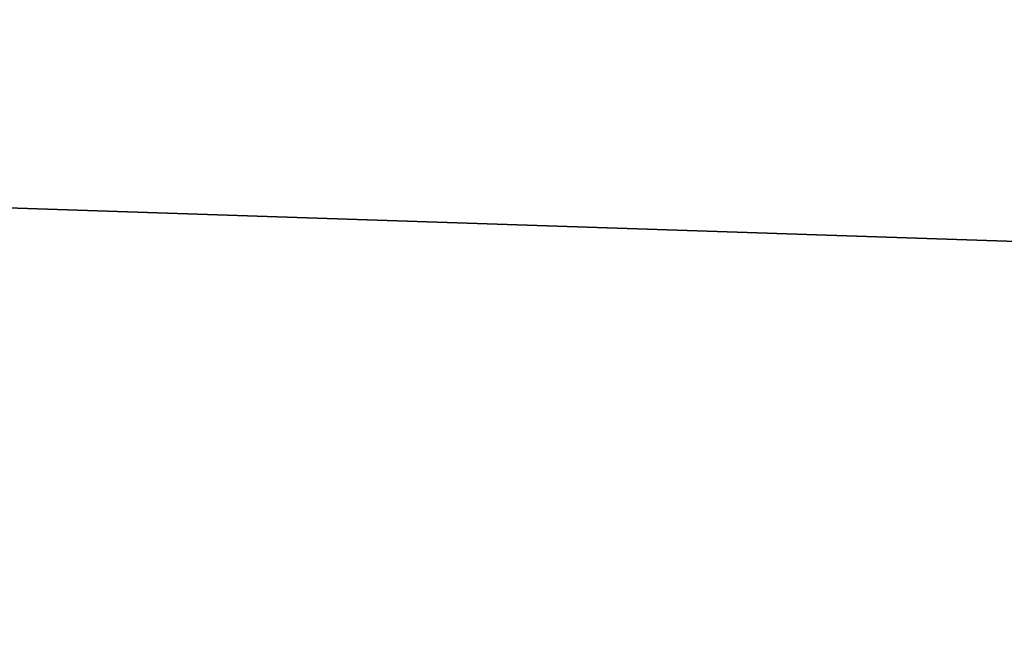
# Model space of a CAD drawing. Header units: millimetres. Extents: x -522 to 188, y -54 to 63.
# Tile 360 of 656: x -4.09612 to -4.09306, y -36.79808 to -36.79617. Entities that reach past the tile are written whole.
import ezdxf

# ---------------------------------------------------------------- set-up
doc = ezdxf.new("R2010")
doc.units = ezdxf.units.MM
doc.header["$LTSCALE"] = 65.185185
for name, color, linetype in [('1', 7, 'CONTINUOUS'), ('2', 7, 'CONTINUOUS'), ('8', 7, 'CONTINUOUS'), ('9', 7, 'CONTINUOUS')]:
    doc.layers.add(name, color=color, linetype=linetype)

msp = doc.modelspace()

# ---------------------------------------------------------------- linework, layer by layer
at = {"layer": '1', "color": 7, "linetype": 'CONTINUOUS'}
for points in [[(-4.178775, -36.8, -12.3100676), (-3.3646476, 23, -12.5570357), (-3.3647088, -36.8, -12.5570172), (-4.178775, -36.8, -12.3100676)], [(-4.178713, 23, -12.3100917), (-3.3646476, 23, -12.5570357), (-4.178775, -36.8, -12.3100676), (-4.178713, 23, -12.3100917)]]:
    msp.add_3dface(points, dxfattribs=at)
at = {"layer": '2', "color": 7, "linetype": 'CONTINUOUS'}
for points in [[(-3.3647088, -36.8, 12.5570172), (-4.178713, 23, 12.3100917), (-4.178775, -36.8, 12.3100676), (-3.3647088, -36.8, 12.5570172)], [(-3.3646476, 23, 12.5570357), (-4.178713, 23, 12.3100917), (-3.3647088, -36.8, 12.5570172), (-3.3646476, 23, 12.5570357)]]:
    msp.add_3dface(points, dxfattribs=at)
at = {"layer": '8', "color": 3, "linetype": 'CONTINUOUS'}
for points in [[(-3.998883, -36.8, -10.1399671), (-4.3427616, -36.8, -9.9975121), (-4.2173768, -36.7927089, -10.1816483), (-3.998883, -36.8, -10.1399671)], [(-3.5424354, -36.7927089, -10.4356782), (-3.998883, -36.8, -10.1399671), (-4.2173768, -36.7927089, -10.1816483), (-3.5424354, -36.7927089, -10.4356782)]]:
    msp.add_3dface(points, dxfattribs=at)
at = {"layer": '9', "color": 3, "linetype": 'CONTINUOUS'}
for points in [[(-4.3427608, -36.8, 9.9975124), (-3.9988822, -36.8, 10.1399675), (-4.2173768, -36.7927089, 10.1816483), (-4.3427608, -36.8, 9.9975124)], [(-3.9988822, -36.8, 10.1399675), (-3.650379, -36.8, 10.2705679), (-4.2173768, -36.7927089, 10.1816483), (-3.9988822, -36.8, 10.1399675)], [(-4.2173768, -36.7927089, 10.1816483), (-3.650379, -36.8, 10.2705679), (-3.5424354, -36.7927089, 10.4356782), (-4.2173768, -36.7927089, 10.1816483)]]:
    msp.add_3dface(points, dxfattribs=at)

doc.saveas('drawing.dxf')
